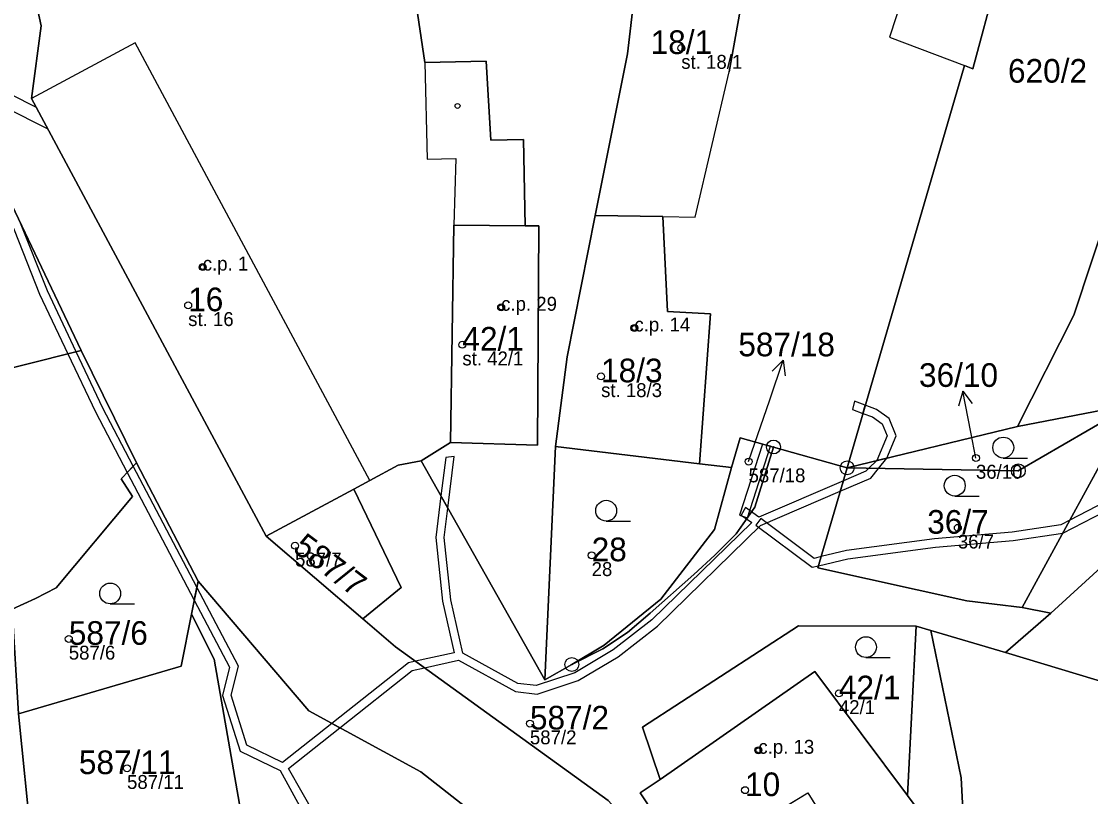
# Model space of a CAD drawing. Extents: x -680203 to -673936, y -1102717 to -1093650.
# Drawn here: x -677983.8 to -677906.8, y -1095082.3 to -1095026.5 of the extents above; entities that cross this region are included whole.
import ezdxf

# ---------------------------------------------------------------- set-up
doc = ezdxf.new("R2010")
doc.units = 0
for name, color, linetype in [('Definiční body', 7, 'Continuous'), ('Horni', 7, 'Continuous'), ('SOxx01xx_ŽSp_násyp_plocha', 7, 'Continuous'), ('SOxx02xx_Koleje_param další_Popis10', 7, 'Continuous'), ('SOxx02xx_Staničení_Popis10', 7, 'Continuous'), ('SOxxxxxx_Koleje_hlavní_body_Popis10', 7, 'Continuous'), ('SOxxxxxx_Koleje_LN_parametry_Popis10', 7, 'Continuous'), ('SOxxxxxx_Koleje_param další_Popis10', 7, 'Continuous'), ('SOxxxxxx_Osa_bod_P', 7, 'Continuous'), ('SOxxxxxx_Staničení_Popis10', 7, 'Continuous'), ('x_prac', 7, 'Continuous')]:
    doc.layers.add(name, color=color, linetype=linetype)

msp = doc.modelspace()

# ---------------------------------------------------------------- linework, layer by layer
at = {"layer": 'Definiční body'}
for centre in [(-677936.29, -1095028.43), (-677970.72, -1095044.18), (-677971.77, -1095046.93), (-677949.25, -1095047.07), (-677939.66, -1095048.56), (-677952.04, -1095049.76), (-677942.06, -1095052.04), (-677931.45, -1095058.17), (-677915.09, -1095057.91), (-677916.39, -1095062.93), (-677964.08, -1095064.22), (-677942.74, -1095064.91), (-677980.36, -1095070.92), (-677924.95, -1095074.84), (-677947.18, -1095077.01), (-677930.74, -1095078.93), (-677976.17, -1095080.22), (-677931.7, -1095081.8)]:
    msp.add_circle(centre, 0.25, dxfattribs=at)
at = {"layer": 'Horni'}
for points in [[(-677939.2, -1095020.65), (-677940.16, -1095028.83), (-677942.48, -1095040.46), (-677937.61, -1095040.54), (-677935.28, -1095040.59), (-677932.85, -1095030.13), (-677930.53, -1095017.15), (-677936.37, -1095015.92), (-677937.1, -1095015.77)], [(-677966.17, -1095063.53), (-677959.84, -1095060.14), (-677958.71, -1095059.53), (-677975.58, -1095028.05), (-677983.04, -1095032.05)], [(-677945.34, -1095057.09), (-677934.98, -1095058.32), (-677934.19, -1095047.55), (-677937.29, -1095047.37), (-677937.61, -1095040.54), (-677942.48, -1095040.46), (-677944.51, -1095050.63)], [(-677947.52, -1095041.21), (-677952.65, -1095041.16), (-677952.9, -1095056.8), (-677946.64, -1095056.98), (-677946.54, -1095041.21)], [(-677920.01, -1095082.18), (-677926.67, -1095073.26), (-677937.82, -1095081.04), (-677939.26, -1095081.99), (-677931.8, -1095093.25), (-677925.51, -1095102.71), (-677920.79, -1095099.89), (-677931.51, -1095084.6), (-677927.19, -1095082), (-677923.23, -1095088.32), (-677920.03, -1095086.09), (-677917.99, -1095084.89)]]:
    msp.add_lwpolyline(points, close=True, dxfattribs=at)
at = {"layer": 'SOxx01xx_ŽSp_násyp_plocha'}
for points in [[(-677922.37, -1095106.68), (-677925.51, -1095102.71), (-677931.8, -1095093.25), (-677941.55, -1095082.55), (-677956.86, -1095071.48), (-677959.21, -1095069.48), (-677966.17, -1095063.53), (-677983.04, -1095032.05), (-677982.35, -1095026.83), (-677985.04, -1095014.48), (-677991.04, -1094986.51), (-677992.46, -1094981.05), (-677999.2, -1094958.58), (-678002.34, -1094948.13), (-678009.58, -1094933), (-678016.85, -1094922.14), (-678038.24, -1094890.17), (-678053.28, -1094871.59)], [(-677789.02, -1095012.01), (-677810.45, -1095018.67), (-677831.17, -1095018.18), (-677838.9, -1095017.92), (-677858.25, -1095016.23), (-677857.88, -1095017.74), (-677854.24, -1095018.5), (-677854.88, -1095030.03), (-677858.14, -1095032.29), (-677861.51, -1095033.65), (-677865.01, -1095034.76), (-677878.58, -1095040.28), (-677887.52, -1095043.79), (-677903.77, -1095054.03), (-677911.76, -1095068.65), (-677909.71, -1095069.07), (-677879.48, -1095041.48), (-677869.9, -1095062.53), (-677860.46, -1095057.28), (-677845.29, -1095053.06), (-677814.96, -1095044.35), (-677810.79, -1095044.52), (-677782.75, -1095044.09)], [(-677988.18, -1095052.36), (-677979.46, -1095050.18), (-677984.69, -1095039.2)], [(-677984.69, -1095039.2), (-677979.46, -1095050.18), (-677975.49, -1095058.25), (-677971.06, -1095066.77), (-677963.09, -1095076.1), (-677955.04, -1095080.47), (-677948.34, -1095085.74), (-677940.11, -1095094.07), (-677925.51, -1095113.56), (-677920.17, -1095122.8), (-677914.6, -1095145.3), (-677913.82, -1095161.35), (-677912.14, -1095166.98), (-677909.05, -1095173.64), (-677909.12, -1095180.99), (-677907.86, -1095185.75), (-677913.83, -1095197.26)], [(-677931.8, -1095093.25), (-677939.26, -1095081.99), (-677937.82, -1095081.04), (-677939.08, -1095077.27), (-677927.86, -1095069.97), (-677919.4, -1095070), (-677918.33, -1095070.32), (-677912.96, -1095071.9), (-677909.71, -1095069.07), (-677911.76, -1095068.65), (-677915.74, -1095068.19), (-677926.46, -1095065.8), (-677924.36, -1095058.62), (-677929.66, -1095057.12), (-677931, -1095061.44), (-677932.35, -1095063.36), (-677933.87, -1095064.89), (-677935.38, -1095066.29), (-677938.52, -1095069.07), (-677940.17, -1095070.46), (-677941.94, -1095071.63), (-677944.16, -1095072.76), (-677946.12, -1095073.87), (-677955.01, -1095058.11), (-677956.66, -1095058.43), (-677958.71, -1095059.53), (-677959.84, -1095060.14), (-677956.45, -1095067.23), (-677959.21, -1095069.48), (-677956.86, -1095071.48), (-677941.55, -1095082.55)], [(-677925.51, -1095113.56), (-677940.11, -1095094.07), (-677948.34, -1095085.74), (-677955.04, -1095080.47), (-677963.09, -1095076.1), (-677971.06, -1095066.77), (-677971.53, -1095069.13), (-677969.91, -1095072.38), (-677968.07, -1095082.81), (-677965.46, -1095088.66), (-677962.08, -1095086.61), (-677960.06, -1095090.13), (-677955.71, -1095099.59), (-677949.81, -1095111.49), (-677950.08, -1095111.69), (-677949.45, -1095114.75)]]:
    msp.add_lwpolyline(points, dxfattribs=at)
for points in [[(-677933.53, -1095000.17), (-677948.11, -1094991.53), (-677953.57, -1095002.04), (-677950.42, -1095008.38), (-677957.33, -1095012.04), (-677954.74, -1095029.46), (-677950.34, -1095029.37), (-677950, -1095035.05), (-677947.64, -1095035), (-677947.52, -1095041.21), (-677946.54, -1095041.21), (-677946.64, -1095056.98), (-677952.9, -1095056.8), (-677955.01, -1095058.11), (-677946.12, -1095073.87), (-677945.34, -1095057.09), (-677944.51, -1095050.63), (-677942.48, -1095040.46), (-677940.16, -1095028.83), (-677939.2, -1095020.65), (-677937.1, -1095015.77), (-677935.63, -1095007.27), (-677934.46, -1095001.91)], [(-677983.04, -1095032.05), (-677966.17, -1095063.53), (-677959.84, -1095060.14), (-677958.71, -1095059.53), (-677956.66, -1095058.43), (-677955.01, -1095058.11), (-677952.9, -1095056.8), (-677952.65, -1095041.16), (-677947.52, -1095041.21), (-677947.64, -1095035), (-677950, -1095035.05), (-677950.34, -1095029.37), (-677954.74, -1095029.46), (-677957.33, -1095012.04), (-677950.42, -1095008.38), (-677953.57, -1095002.04), (-677954.93, -1094999.32), (-677981.71, -1095012.89), (-677985.04, -1095014.48), (-677982.35, -1095026.83)], [(-677924.36, -1095058.62), (-677915.91, -1095029.69), (-677915.32, -1095029.92), (-677913.61, -1095023.56), (-677912.09, -1095021.18), (-677911.2, -1095015.09), (-677914.97, -1095010.28), (-677921.95, -1095010.17), (-677925.83, -1095010.12), (-677933.99, -1095010.02), (-677935.59, -1095014.62), (-677936.37, -1095015.92), (-677937.1, -1095015.77), (-677939.2, -1095020.65), (-677940.16, -1095028.83), (-677942.48, -1095040.46), (-677937.61, -1095040.54), (-677937.29, -1095047.37), (-677934.19, -1095047.55), (-677934.98, -1095058.32), (-677932.68, -1095058.59), (-677932.06, -1095056.45), (-677929.66, -1095057.12)], [(-677912.09, -1095021.18), (-677913.61, -1095023.56), (-677915.32, -1095029.92), (-677915.91, -1095029.69), (-677924.36, -1095058.62), (-677912.1, -1095055.64), (-677908.04, -1095047.63), (-677904.15, -1095035.92), (-677898.26, -1095037.67), (-677895.84, -1095029.6), (-677894.54, -1095025.24), (-677899.43, -1095023.72), (-677900.5, -1095025.79)], [(-677903.77, -1095054.03), (-677902.36, -1095051.46), (-677898.26, -1095037.67), (-677904.15, -1095035.92), (-677908.04, -1095047.63), (-677912.1, -1095055.64)], [(-677944.51, -1095050.63), (-677945.34, -1095057.09), (-677934.98, -1095058.32), (-677934.19, -1095047.55), (-677937.29, -1095047.37), (-677937.61, -1095040.54), (-677942.48, -1095040.46)], [(-677952.9, -1095056.8), (-677946.64, -1095056.98), (-677946.54, -1095041.21), (-677947.52, -1095041.21), (-677952.65, -1095041.16)], [(-677912.96, -1095071.9), (-677903.83, -1095074.66), (-677869.9, -1095062.53), (-677879.48, -1095041.48), (-677909.71, -1095069.07)], [(-677975.49, -1095058.25), (-677979.46, -1095050.18), (-677988.18, -1095052.36), (-677987.96, -1095053.46), (-677987.06, -1095057.81), (-677987.8, -1095057.96), (-677987.29, -1095060.41), (-677995.4, -1095062.08), (-677995.74, -1095060.44), (-677997.36, -1095060.95), (-677999.25, -1095054.67), (-678004.84, -1095055.87), (-678011.03, -1095058.73), (-678009.84, -1095062.37), (-678009.55, -1095070.67), (-677984.44, -1095068.79), (-677982.75, -1095068.02), (-677981.27, -1095067.24), (-677975.78, -1095060.68), (-677976.59, -1095059.41)], [(-677926.46, -1095065.8), (-677915.74, -1095068.19), (-677911.76, -1095068.65), (-677903.77, -1095054.03), (-677912.04, -1095058.83), (-677924.36, -1095058.62)], [(-677912.1, -1095055.64), (-677924.36, -1095058.62), (-677912.04, -1095058.83), (-677903.77, -1095054.03)], [(-677944.16, -1095072.76), (-677941.84, -1095071.36), (-677937.75, -1095068.06), (-677933.9, -1095063.05), (-677932.68, -1095058.59), (-677934.98, -1095058.32), (-677945.34, -1095057.09), (-677946.12, -1095073.87)], [(-677929.66, -1095057.12), (-677932.06, -1095056.45), (-677932.68, -1095058.59), (-677933.9, -1095063.05), (-677937.75, -1095068.06), (-677941.84, -1095071.36), (-677944.16, -1095072.76), (-677941.94, -1095071.63), (-677940.17, -1095070.46), (-677938.52, -1095069.07), (-677935.38, -1095066.29), (-677933.87, -1095064.89), (-677932.35, -1095063.36), (-677931, -1095061.44)], [(-677982.75, -1095068.02), (-677984.44, -1095068.79), (-677983.98, -1095076.32), (-677972.27, -1095072.87), (-677971.53, -1095069.13), (-677971.06, -1095066.77), (-677975.49, -1095058.25), (-677976.59, -1095059.41), (-677975.78, -1095060.68), (-677981.27, -1095067.24)], [(-677959.21, -1095069.48), (-677956.45, -1095067.23), (-677959.84, -1095060.14), (-677966.17, -1095063.53)], [(-677868.64, -1095086.45), (-677866.5, -1095069.72), (-677867.35, -1095067.96), (-677869.9, -1095062.53), (-677903.83, -1095074.66), (-677912.96, -1095071.9), (-677918.33, -1095070.32), (-677916.14, -1095080.9), (-677915.17, -1095099.48), (-677911.49, -1095098.28), (-677911.93, -1095103.22), (-677922.37, -1095106.68), (-677906.56, -1095102.19), (-677900.22, -1095099.03), (-677896.01, -1095096.93), (-677884.41, -1095091.97), (-677872.28, -1095087.72)], [(-678019.77, -1095106.43), (-678019.94, -1095104.04), (-678016.05, -1095103.75), (-678016.43, -1095098.57), (-677993, -1095095.07), (-677993.27, -1095093.45), (-677982.69, -1095091.96), (-677982.83, -1095087.77), (-677983.05, -1095085.57), (-677983.98, -1095076.32), (-677984.44, -1095068.79), (-678009.55, -1095070.67), (-678023.23, -1095071.69), (-678041.43, -1095072.47), (-678044.23, -1095077.37), (-678036.02, -1095077.83), (-678029.99, -1095080.22), (-678027.77, -1095081.21), (-678029.48, -1095081.18), (-678028.64, -1095093.44), (-678027.65, -1095107)], [(-677983.98, -1095076.32), (-677983.05, -1095085.57), (-677982.83, -1095087.77), (-677968.99, -1095083.16), (-677965.46, -1095088.66), (-677968.07, -1095082.81), (-677969.91, -1095072.38), (-677971.53, -1095069.13), (-677972.27, -1095072.87)], [(-677937.82, -1095081.04), (-677926.67, -1095073.26), (-677920.01, -1095082.18), (-677919.4, -1095070), (-677927.86, -1095069.97), (-677939.08, -1095077.27)], [(-677915.17, -1095099.48), (-677916.14, -1095080.9), (-677918.33, -1095070.32), (-677919.4, -1095070), (-677920.01, -1095082.18), (-677917.99, -1095084.89), (-677920.03, -1095086.09), (-677920.01, -1095101.59)], [(-677925.51, -1095102.71), (-677920.01, -1095101.59), (-677920.03, -1095086.09), (-677917.99, -1095084.89), (-677920.01, -1095082.18), (-677926.67, -1095073.26), (-677937.82, -1095081.04), (-677939.26, -1095081.99), (-677931.8, -1095093.25)]]:
    msp.add_lwpolyline(points, close=True, dxfattribs=at)
at = {"layer": 'SOxx02xx_Koleje_param další_Popis10'}
for centre, radius in [((-677929.66, -1095057.12), 0.5), ((-677929.66, -1095057.12), 0.0303), ((-677924.36, -1095058.62), 0.5), ((-677924.36, -1095058.62), 0.0303), ((-677912.04, -1095058.83), 0.5), ((-677912.04, -1095058.83), 0.0303), ((-677944.16, -1095072.76), 0.5), ((-677944.16, -1095072.76), 0.0303)]:
    msp.add_circle(centre, radius, dxfattribs=at)
at = {"layer": 'SOxx02xx_Staničení_Popis10'}
for p, q in [((-677929.93, -1095053.72), (-677928.953, -1095050.883)), ((-677928.953, -1095050.883), (-677929.752, -1095051.666)), ((-677928.953, -1095050.883), (-677928.806, -1095051.992)), ((-677916.033, -1095053.104), (-677916.333, -1095054.183)), ((-677915.46, -1095056.05), (-677916.033, -1095053.104)), ((-677916.033, -1095053.104), (-677915.35, -1095053.992)), ((-677931.45, -1095058.17), (-677929.93, -1095053.72)), ((-677915.09, -1095057.91), (-677915.46, -1095056.05))]:
    msp.add_line(p, q, dxfattribs=at)
at = {"layer": 'SOxxxxxx_Koleje_hlavní_body_Popis10'}
for p, q in [((-677913.123, -1095057.91), (-677911.373, -1095057.91)), ((-677916.613, -1095060.65), (-677914.863, -1095060.65)), ((-677941.693, -1095062.45), (-677939.943, -1095062.45)), ((-677977.383, -1095068.4), (-677975.633, -1095068.4)), ((-677923.003, -1095072.26), (-677921.253, -1095072.26))]:
    msp.add_line(p, q, dxfattribs=at)
for centre in [(-677913.123, -1095057.16), (-677916.613, -1095059.9), (-677941.693, -1095061.7), (-677977.383, -1095067.65), (-677923.003, -1095071.51)]:
    msp.add_circle(centre, 0.75, dxfattribs=at)
at = {"layer": 'SOxxxxxx_Koleje_LN_parametry_Popis10'}
for points in [[(-677988.3, -1095029.88), (-677988.04, -1095031.14), (-677981.87, -1095034.24), (-677982.69, -1095032.7)], [(-677986.59, -1095036), (-677985.12, -1095039.5), (-677984.28, -1095041.5), (-677982.46, -1095046.12), (-677980.42, -1095050.42), (-677978.44, -1095054.59), (-677976.15, -1095058.95), (-677975.72, -1095058.49), (-677977.9, -1095054.33), (-677979.82, -1095050.27), (-677981.9, -1095045.88), (-677983.88, -1095040.89), (-677984.69, -1095039.2)], [(-677923.22, -1095054.7), (-677923.05, -1095054.12), (-677923.82, -1095053.83), (-677923.97, -1095054.42)], [(-677921.83, -1095055.45), (-677921.48, -1095056.32), (-677922.23, -1095058.1), (-677921.5, -1095057.93), (-677920.84, -1095056.32), (-677921.33, -1095055.07), (-677922.25, -1095054.42), (-677923.05, -1095054.12), (-677923.22, -1095054.7), (-677922.53, -1095054.96)], [(-677931.52, -1095062.21), (-677929.87, -1095057.07), (-677930.44, -1095056.91), (-677932.09, -1095062.02)], [(-677953.58, -1095060.64), (-677953.09, -1095061.52), (-677952.62, -1095057.8), (-677953.24, -1095057.88)], [(-677922.8, -1095058.65), (-677922.1, -1095058.66), (-677921.5, -1095057.93), (-677922.23, -1095058.1)], [(-677975.72, -1095058.49), (-677976.15, -1095058.95), (-677971.33, -1095068.13), (-677971.14, -1095067.19)], [(-677922.1, -1095058.66), (-677922.8, -1095058.65), (-677923.02, -1095058.85), (-677924.63, -1095059.54), (-677924.85, -1095060.29), (-677922.66, -1095059.35)], [(-677953.35, -1095063.63), (-677953.09, -1095061.52), (-677953.58, -1095060.64), (-677953.95, -1095063.63), (-677953.47, -1095068.21), (-677952.64, -1095071.91), (-677955.42, -1095072.52), (-677954.77, -1095072.99), (-677952.33, -1095072.46), (-677948.23, -1095074.71), (-677946.66, -1095074.9), (-677943.7, -1095073.9), (-677940.84, -1095072.21), (-677938.01, -1095070), (-677930.58, -1095062.76), (-677924.85, -1095060.29), (-677924.63, -1095059.54), (-677930.72, -1095062.17), (-677931.68, -1095061.48), (-677931.98, -1095062.01), (-677931.22, -1095062.55), (-677938.41, -1095069.54), (-677941.18, -1095071.71), (-677943.96, -1095073.36), (-677946.72, -1095074.28), (-677948.05, -1095074.13), (-677952.02, -1095071.94), (-677952.87, -1095068.11)], [(-677961.44, -1095077), (-677960.86, -1095077.31), (-677955.66, -1095073.19), (-677954.77, -1095072.99), (-677955.42, -1095072.52), (-677955.92, -1095072.63)]]:
    msp.add_lwpolyline(points, close=True, dxfattribs=at)
for points in [[(-677903.19, -1095059.72), (-677908.34, -1095062.39), (-677908.98, -1095062.72), (-677912.49, -1095063.25), (-677918.06, -1095063.73), (-677924.41, -1095064.57), (-677926.23, -1095065), (-677926.74, -1095065.13), (-677930.57, -1095062.27), (-677930.93, -1095062.75), (-677926.88, -1095065.77), (-677926.42, -1095065.67), (-677924.31, -1095065.17), (-677918, -1095064.33), (-677912.41, -1095063.85), (-677908.84, -1095063.31), (-677902.89, -1095060.24)], [(-677957.67, -1095092.32), (-677964.55, -1095080.23), (-677960.86, -1095077.31), (-677961.44, -1095077), (-677964.98, -1095079.8), (-677967.54, -1095078.57), (-677968.68, -1095074.97), (-677968.16, -1095072.87), (-677971.14, -1095067.19), (-677971.33, -1095068.13), (-677968.8, -1095072.95), (-677969.3, -1095074.99), (-677968.04, -1095078.99), (-677965.16, -1095080.38), (-677962.09, -1095085.99)]]:
    msp.add_lwpolyline(points, dxfattribs=at)
at = {"layer": 'SOxxxxxx_Koleje_param další_Popis10'}
for centre in [(-677952.387, -1095032.589), (-677970.727, -1095044.179), (-677949.257, -1095047.069), (-677939.667, -1095048.559), (-677930.747, -1095078.929)]:
    msp.add_circle(centre, 0.175, dxfattribs=at)
at = {"layer": 'SOxxxxxx_Staničení_Popis10'}
for p, q in [((-677930.53, -1095017.15), (-677932.85, -1095030.13)), ((-677919.44, -1095021.85), (-677921.31, -1095027.65)), ((-677921.31, -1095027.65), (-677915.91, -1095029.69)), ((-677975.58, -1095028.05), (-677983.04, -1095032.05)), ((-677958.71, -1095059.53), (-677975.58, -1095028.05)), ((-677954.74, -1095029.46), (-677954.58, -1095036.42)), ((-677935.28, -1095040.59), (-677932.85, -1095030.13)), ((-677954.58, -1095036.42), (-677952.52, -1095036.37)), ((-677952.52, -1095036.37), (-677952.65, -1095041.16)), ((-677937.61, -1095040.54), (-677935.28, -1095040.59)), ((-677931.51, -1095084.6), (-677927.19, -1095082)), ((-677927.19, -1095082), (-677923.23, -1095088.32))]:
    msp.add_line(p, q, dxfattribs=at)
at = {"layer": 'x_prac'}
for p, q in [((-677979.46, -1095050.18), (-677984.69, -1095039.2)), ((-677988.18, -1095052.36), (-677979.46, -1095050.18)), ((-677979.46, -1095050.18), (-677975.49, -1095058.25)), ((-677912.1, -1095055.64), (-677903.77, -1095054.03)), ((-677911.76, -1095068.65), (-677903.77, -1095054.03)), ((-677924.36, -1095058.62), (-677912.1, -1095055.64)), ((-677955.01, -1095058.11), (-677952.9, -1095056.8)), ((-677946.12, -1095073.87), (-677945.34, -1095057.09)), ((-677945.34, -1095057.09), (-677934.98, -1095058.32)), ((-677929.66, -1095057.12), (-677924.36, -1095058.62)), ((-677971.06, -1095066.77), (-677975.49, -1095058.25)), ((-677955.01, -1095058.11), (-677946.12, -1095073.87)), ((-677934.98, -1095058.32), (-677932.68, -1095058.59)), ((-677966.17, -1095063.53), (-677959.84, -1095060.14)), ((-677966.17, -1095063.53), (-677959.21, -1095069.48)), ((-677971.06, -1095066.77), (-677971.53, -1095069.13)), ((-677911.76, -1095068.65), (-677909.71, -1095069.07)), ((-677971.53, -1095069.13), (-677969.91, -1095072.38)), ((-677912.96, -1095071.9), (-677909.71, -1095069.07)), ((-677920.01, -1095082.18), (-677919.4, -1095070)), ((-677918.33, -1095070.32), (-677919.4, -1095070)), ((-677918.33, -1095070.32), (-677912.96, -1095071.9)), ((-677969.91, -1095072.38), (-677968.07, -1095082.81)), ((-677912.96, -1095071.9), (-677903.83, -1095074.66)), ((-677946.12, -1095073.87), (-677944.16, -1095072.76))]:
    msp.add_line(p, q, dxfattribs=at)
for points in [[(-677947.52, -1095041.21), (-677947.64, -1095035), (-677950, -1095035.05), (-677950.34, -1095029.37), (-677954.74, -1095029.46), (-677957.33, -1095012.04), (-677950.42, -1095008.38), (-677953.57, -1095002.04)], [(-677985.04, -1095014.48), (-677982.35, -1095026.83), (-677983.04, -1095032.05), (-677966.17, -1095063.53)], [(-677937.1, -1095015.77), (-677939.2, -1095020.65), (-677940.16, -1095028.83), (-677942.48, -1095040.46)], [(-677924.36, -1095058.62), (-677915.91, -1095029.69), (-677915.32, -1095029.92), (-677913.61, -1095023.56), (-677912.09, -1095021.18)], [(-677912.1, -1095055.64), (-677908.04, -1095047.63), (-677904.15, -1095035.92), (-677898.26, -1095037.67)], [(-677942.48, -1095040.46), (-677944.51, -1095050.63), (-677945.34, -1095057.09)], [(-677934.98, -1095058.32), (-677934.19, -1095047.55), (-677937.29, -1095047.37), (-677937.61, -1095040.54), (-677942.48, -1095040.46)], [(-677952.9, -1095056.8), (-677952.65, -1095041.16), (-677947.52, -1095041.21)], [(-677952.9, -1095056.8), (-677946.64, -1095056.98), (-677946.54, -1095041.21), (-677947.52, -1095041.21)], [(-677909.71, -1095069.07), (-677879.48, -1095041.48), (-677869.9, -1095062.53)], [(-677903.77, -1095054.03), (-677912.04, -1095058.83), (-677924.36, -1095058.62)], [(-677929.66, -1095057.12), (-677931, -1095061.44), (-677932.35, -1095063.36), (-677933.87, -1095064.89), (-677935.38, -1095066.29), (-677938.52, -1095069.07), (-677940.17, -1095070.46), (-677941.94, -1095071.63), (-677944.16, -1095072.76)], [(-677932.68, -1095058.59), (-677932.06, -1095056.45), (-677929.66, -1095057.12)], [(-677975.49, -1095058.25), (-677976.59, -1095059.41), (-677975.78, -1095060.68)], [(-677959.84, -1095060.14), (-677958.71, -1095059.53), (-677956.66, -1095058.43), (-677955.01, -1095058.11)], [(-677944.16, -1095072.76), (-677941.84, -1095071.36), (-677937.75, -1095068.06), (-677933.9, -1095063.05), (-677932.68, -1095058.59)], [(-677924.36, -1095058.62), (-677926.46, -1095065.8), (-677915.74, -1095068.19), (-677911.76, -1095068.65)], [(-677959.84, -1095060.14), (-677956.45, -1095067.23), (-677959.21, -1095069.48)], [(-677975.78, -1095060.68), (-677981.27, -1095067.24), (-677982.75, -1095068.02), (-677984.44, -1095068.79)], [(-677909.05, -1095173.64), (-677912.14, -1095166.98), (-677913.82, -1095161.35), (-677914.6, -1095145.3), (-677920.17, -1095122.8), (-677925.51, -1095113.56), (-677940.11, -1095094.07), (-677948.34, -1095085.74), (-677955.04, -1095080.47), (-677963.09, -1095076.1), (-677971.06, -1095066.77)], [(-677983.98, -1095076.32), (-677972.27, -1095072.87), (-677971.53, -1095069.13)], [(-677959.21, -1095069.48), (-677956.86, -1095071.48), (-677941.55, -1095082.55), (-677931.8, -1095093.25)], [(-677919.4, -1095070), (-677927.86, -1095069.97), (-677939.08, -1095077.27), (-677937.82, -1095081.04)], [(-677915.17, -1095099.48), (-677916.14, -1095080.9), (-677918.33, -1095070.32)], [(-677920.01, -1095082.18), (-677926.67, -1095073.26), (-677937.82, -1095081.04)], [(-677982.83, -1095087.77), (-677983.05, -1095085.57), (-677983.98, -1095076.32)], [(-677937.82, -1095081.04), (-677939.26, -1095081.99), (-677931.8, -1095093.25)], [(-677920.01, -1095101.59), (-677920.03, -1095086.09), (-677917.99, -1095084.89), (-677920.01, -1095082.18)]]:
    msp.add_lwpolyline(points, dxfattribs=at)

# ---------------------------------------------------------------- texts
at = {"layer": 'Definiční body'}
for s, p in [('st. 18/1', (-677936.29, -1095029.919)), ('c.p. 1', (-677970.72, -1095044.43)), ('c.p. 29', (-677949.25, -1095047.32)), ('st. 16', (-677971.77, -1095048.419)), ('c.p. 14', (-677939.66, -1095048.81)), ('st. 42/1', (-677952.04, -1095051.249)), ('st. 18/3', (-677942.06, -1095053.529)), ('587/18', (-677931.45, -1095059.659)), ('36/10', (-677915.09, -1095059.399)), ('36/7', (-677916.39, -1095064.419)), ('587/7', (-677964.08, -1095065.709)), ('28', (-677942.74, -1095066.399)), ('587/6', (-677980.36, -1095072.409)), ('42/1', (-677924.95, -1095076.329)), ('587/2', (-677947.18, -1095078.499)), ('c.p. 13', (-677930.74, -1095079.18)), ('587/11', (-677976.17, -1095081.709))]:
    msp.add_text(s, height=1, dxfattribs=at).set_placement(p)
at = {"layer": 'SOxxxxxx_Osa_bod_P'}
for s, p in [('18/1', (-677938.495, -1095028.855)), ('620/2', (-677912.782, -1095030.915)), ('16', (-677971.77, -1095047.355)), ('42/1', (-677952.04, -1095050.185)), ('587/18', (-677932.186, -1095050.595)), ('18/3', (-677942.06, -1095052.465)), ('36/10', (-677919.186, -1095052.795)), ('36/7', (-677918.595, -1095063.355)), ('28', (-677942.74, -1095065.335)), ('587/6', (-677980.36, -1095071.345)), ('42/1', (-677924.95, -1095075.265)), ('587/2', (-677947.18, -1095077.435)), ('587/11', (-677979.636, -1095080.645)), ('10', (-677931.7, -1095082.225))]:
    msp.add_text(s, height=1.7, dxfattribs=at).set_placement(p)
msp.add_text('587/7', height=1.7, rotation=323, dxfattribs=at).set_placement((-677964.335, -1095064.559))

doc.saveas('drawing.dxf')
